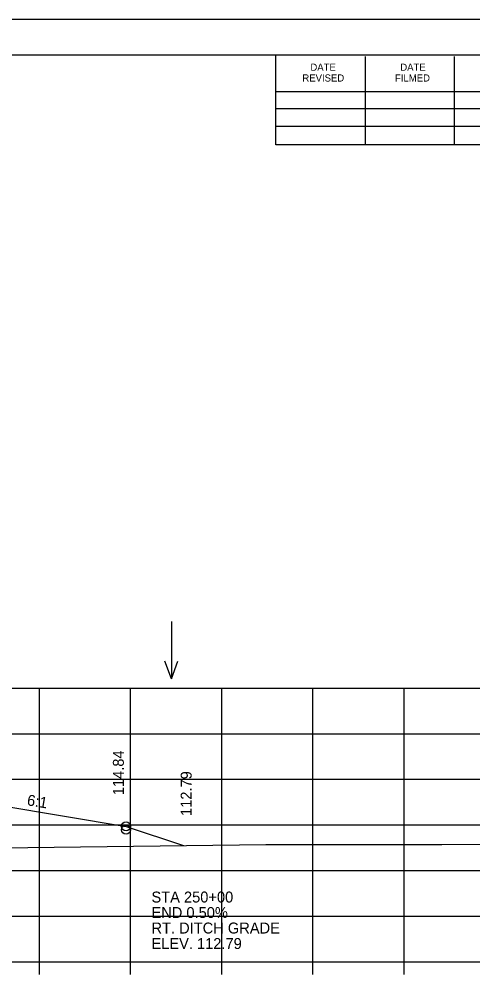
# Model space of a CAD drawing. Extents: x 1175611 to 1176402, y -433344 to -416213.
# Drawn here: x 1175828.8 to 1175878.5, y -421288.7 to -421183.3 of the extents above; entities that cross this region are included whole.
import ezdxf

# ---------------------------------------------------------------- set-up
doc = ezdxf.new("R2010")
doc.units = 0
for name, color, linetype in [('R_Axis', 7, 'Continuous'), ('R_Border', 7, 'Continuous'), ('R_Exist Surface', 7, 'Continuous'), ('R_Fin Surface', 7, 'Continuous'), ('R_Grid', 7, 'Continuous'), ('R_No Plot', 7, 'Continuous'), ('R_Water Annot', 7, 'Continuous'), ('R_Xsect Elev', 7, 'Continuous'), ('R_Xsect Slope', 7, 'Continuous')]:
    doc.layers.add(name, color=color, linetype=linetype)

msp = doc.modelspace()

# ---------------------------------------------------------------- linework, layer by layer
at = {"layer": 'R_Axis'}
for p, q in [((1175640.97, -421286.62), (1175920.97, -421286.62)), ((1175830.97, -421288.02), (1175830.97, -421286.62)), ((1175840.97, -421288.02), (1175840.97, -421286.62)), ((1175850.97, -421288.02), (1175850.97, -421286.62)), ((1175860.97, -421288.02), (1175860.97, -421286.62)), ((1175870.97, -421288.02), (1175870.97, -421286.62))]:
    msp.add_line(p, q, dxfattribs=at)
at = {"layer": 'R_Border'}
for p, q in [((1175622.97, -421187.16), (1175939.15, -421187.16)), ((1175856.89, -421197.04), (1175856.89, -421187.16)), ((1175866.75, -421197.04), (1175866.75, -421187.36)), ((1175876.51, -421197.04), (1175876.51, -421187.36)), ((1175856.89, -421191.18), (1175896.05, -421191.18)), ((1175856.89, -421193.04), (1175896.05, -421193.04)), ((1175856.89, -421197.04), (1175856.89, -421194.98)), ((1175856.89, -421194.98), (1175896.05, -421194.98)), ((1175939.15, -421197.04), (1175856.89, -421197.04))]:
    msp.add_line(p, q, dxfattribs=at)
at = {"layer": 'R_Exist Surface'}
msp.add_lwpolyline([(1175823.87, -421274.17), (1175855.8, -421273.76), (1175857.42, -421273.78), (1175859.75, -421273.78), (1175875.09, -421273.78), (1175889.4, -421273.74), (1175896.54, -421273.76), (1175907.24, -421273.75), (1175916.67, -421273.51), (1175919.37, -421273.42), (1175920.97, -421273.43)], dxfattribs=at)
at = {"layer": 'R_Fin Surface'}
msp.add_lwpolyline([(1175716.29, -421270.05), (1175721.47, -421271.78), (1175735.2, -421269.49), (1175743.47, -421268.11), (1175749.47, -421267.87), (1175751.47, -421267.83), (1175780.97, -421267.24), (1175810.47, -421267.83), (1175812.47, -421267.87), (1175818.47, -421268.11), (1175826.75, -421269.49), (1175840.47, -421271.78), (1175846.76, -421273.87)], dxfattribs=at)
at = {"layer": 'R_Grid'}
for p, q in [((1175640.97, -421256.62), (1175920.97, -421256.62)), ((1175640.97, -421256.62), (1175920.97, -421256.62)), ((1175830.97, -421286.62), (1175830.97, -421256.62)), ((1175830.97, -421286.62), (1175830.97, -421256.62)), ((1175840.97, -421286.62), (1175840.97, -421256.62)), ((1175840.97, -421286.62), (1175840.97, -421256.62)), ((1175850.97, -421286.62), (1175850.97, -421256.62)), ((1175850.97, -421286.62), (1175850.97, -421256.62)), ((1175860.97, -421286.62), (1175860.97, -421256.62)), ((1175860.97, -421286.62), (1175860.97, -421256.62)), ((1175870.97, -421286.62), (1175870.97, -421256.62)), ((1175870.97, -421286.62), (1175870.97, -421256.62)), ((1175640.97, -421261.62), (1175920.97, -421261.62)), ((1175640.97, -421261.62), (1175920.97, -421261.62)), ((1175640.97, -421266.62), (1175920.97, -421266.62)), ((1175640.97, -421266.62), (1175920.97, -421266.62)), ((1175640.97, -421271.62), (1175920.97, -421271.62)), ((1175640.97, -421271.62), (1175920.97, -421271.62)), ((1175640.97, -421276.62), (1175920.97, -421276.62)), ((1175640.97, -421276.62), (1175920.97, -421276.62)), ((1175640.97, -421281.62), (1175920.97, -421281.62)), ((1175640.97, -421281.62), (1175920.97, -421281.62)), ((1175640.97, -421286.62), (1175920.97, -421286.62)), ((1175640.97, -421286.62), (1175920.97, -421286.62))]:
    msp.add_line(p, q, dxfattribs=at)
at = {"layer": 'R_No Plot'}
msp.add_line((1175610.57, -421183.27), (1175943.91, -421183.27), dxfattribs=at)
msp.add_lwpolyline([(1175610.57, -421183.27), (1175943.91, -421183.27), (1175943.91, -421396.61), (1175610.57, -421396.61)], close=True, dxfattribs=at)
for centre in [(1175840.47, -421271.78), (1175840.47, -421272.15)]:
    msp.add_circle(centre, 0.5, dxfattribs=at)
at = {"layer": 'R_Water Annot'}
for p, q in [((1175845.44, -421249.32), (1175845.44, -421255.61)), ((1175845.44, -421255.61), (1175844.74, -421253.68)), ((1175845.44, -421255.61), (1175846.14, -421253.68))]:
    msp.add_line(p, q, dxfattribs=at)

# ---------------------------------------------------------------- texts
at = {"layer": 'R_Border'}
for s, p in [('DATE', (1175860.69, -421188.92)), ('DATE', (1175870.55, -421188.92)), ('REVISED', (1175859.81, -421190.1)), ('FILMED', (1175869.97, -421190.1))]:
    msp.add_text(s, height=0.782, rotation=360, dxfattribs=at).set_placement(p)
at = {"layer": 'R_Water Annot'}
for s, p in [('STA 250+00', (1175843.26, -421280.13)), ('END 0.50%', (1175843.26, -421281.83)), ('RT. DITCH GRADE', (1175843.26, -421283.53)), ('ELEV. 112.79', (1175843.26, -421285.23))]:
    msp.add_text(s, height=1.2, dxfattribs=at).set_placement(p)
at = {"layer": 'R_Xsect Elev'}
for s, p in [('114.84', (1175840.23, -421268.36)), ('112.79', (1175847.67, -421270.64))]:
    msp.add_text(s, height=1.2, rotation=90, dxfattribs=at).set_placement(p)
at = {"layer": 'R_Xsect Slope'}
msp.add_text('6:1', height=1.2, rotation=350.5377, dxfattribs=at).set_placement((1175829.55, -421269.45))

doc.saveas('drawing.dxf')
